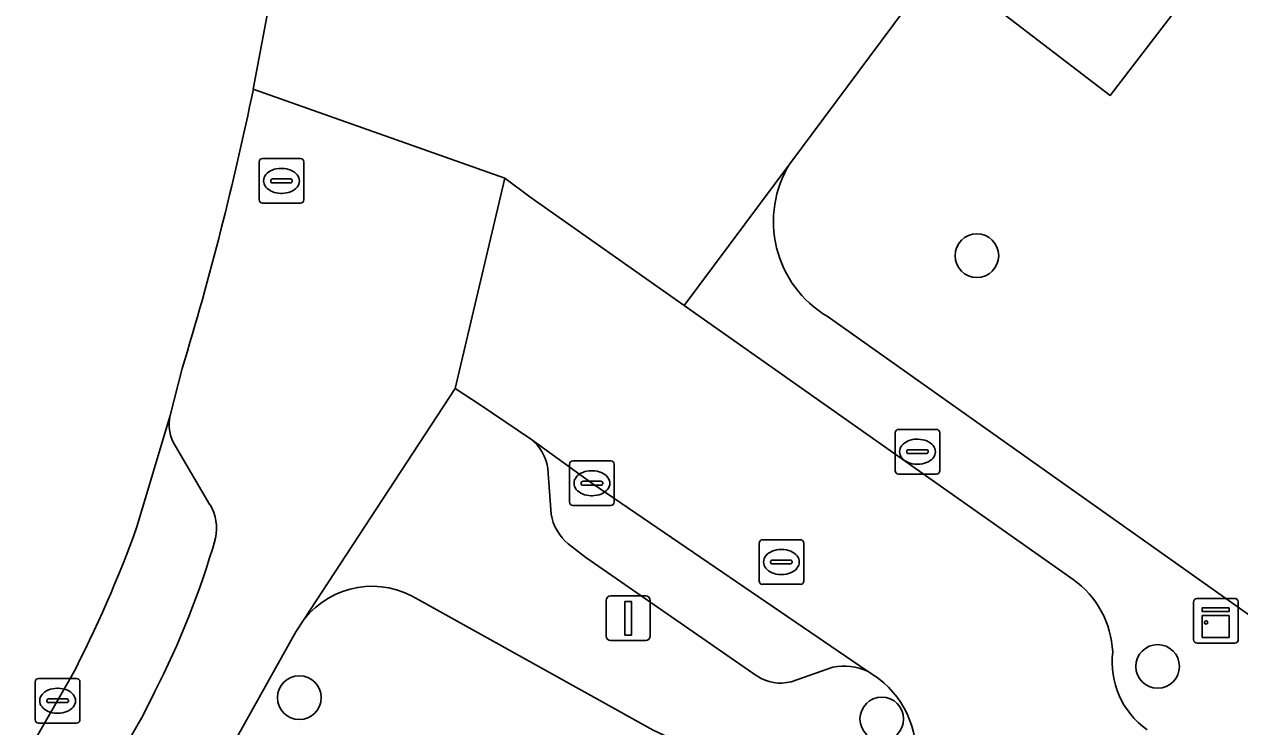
# Model space of a CAD drawing. Extents: x 159039 to 160102, y 381214 to 382524.
# Drawn here: x 159209.5 to 159236.73, y 381558.2 to 381573.94 of the extents above; entities that cross this region are included whole.
import ezdxf

# ---------------------------------------------------------------- set-up
doc = ezdxf.new("R2010")
doc.units = 0
for name, color, linetype in [('IMGEO_Boom', 7, 'Continuous'), ('IMGEO_Brandkraan', 7, 'Continuous'), ('IMGEO_Erf', 7, 'Continuous'), ('IMGEO_Groenvoorziening', 7, 'Continuous'), ('IMGEO_Kast', 7, 'Continuous'), ('IMGEO_Kolk', 7, 'Continuous'), ('IMGEO_Lichtmast', 7, 'Continuous'), ('IMGEO_Pand', 7, 'Continuous'), ('IMGEO_Parkeervlak_open', 7, 'Continuous'), ('IMGEO_Rijbaan_lokaal_open', 7, 'Continuous'), ('IMGEO_Rioolput', 7, 'Continuous'), ('IMGEO_Voetpad_open', 7, 'Continuous')]:
    doc.layers.add(name, color=color, linetype=linetype)

msp = doc.modelspace()

# ---------------------------------------------------------------- linework, layer by layer
at = {"layer": 'IMGEO_Boom'}
for centre in [(159230.839, 381568.759), (159234.889, 381559.554), (159215.657, 381558.855), (159228.709, 381558.376)]:
    msp.add_circle(centre, 0.489, dxfattribs=at)
at = {"layer": 'IMGEO_Brandkraan'}
for p, q in [((159229.083, 381564.866), (159229.935, 381564.866)), ((159229.008, 381563.94), (159229.008, 381564.792)), ((159229.496, 381564.646), (159229.521, 381564.646)), ((159230.009, 381564.792), (159230.009, 381563.94)), ((159229.267, 381564.36), (159229.267, 381564.372)), ((159229.705, 381564.323), (159229.307, 381564.323)), ((159229.31, 381564.409), (159229.708, 381564.409)), ((159229.751, 381564.372), (159229.751, 381564.36)), ((159229.519, 381564.086), (159229.494, 381564.086)), ((159229.935, 381563.866), (159229.083, 381563.866))]:
    msp.add_line(p, q, dxfattribs=at)
for points in [[(159229.083, 381564.866), (159229.935, 381564.866)], [(159229.008, 381563.94), (159229.008, 381564.792)], [(159230.009, 381564.792), (159230.009, 381563.94)], [(159229.935, 381563.866), (159229.083, 381563.866)]]:
    msp.add_lwpolyline(points, dxfattribs=at)
for centre, radius, start, end in [((159229.085, 381564.79), 0.0765, 91.552, 178.448), ((159229.085, 381564.79), 0.0765, 91.552, 178.448), ((159229.933, 381564.79), 0.0765, 1.552, 88.448), ((159229.933, 381564.79), 0.0765, 1.552, 88.448), ((159229.307, 381564.369), 0.0403, 85.8775, 175.7526), ((159229.304, 381564.359), 0.0366, 178.938, 274.7102), ((159229.708, 381564.366), 0.043, 264.8664, 352.4533), ((159229.712, 381564.371), 0.0386, 1.7309, 96.639), ((159229.085, 381563.942), 0.0765, 181.552, 268.448), ((159229.085, 381563.942), 0.0765, 181.552, 268.448), ((159229.933, 381563.942), 0.0765, 271.552, 358.448), ((159229.933, 381563.942), 0.0765, 271.552, 358.448)]:
    msp.add_arc(centre, radius, start, end, dxfattribs=at)
for centre, major_axis, ratio, start_param, end_param in [((159229.495, 381564.366), (-0.387, 0.002), 0.722429, 4.712389, 7.853982), ((159229.52, 381564.366), (-0.39, 0.002), 0.717154, 1.570796, 4.712389)]:
    msp.add_ellipse(centre, major_axis=major_axis, ratio=ratio, start_param=start_param, end_param=end_param, dxfattribs=at)
at = {"layer": 'IMGEO_Erf'}
for points in [[(159227.485, 381567.4), (159239.005, 381559.243), (159243.332, 381564.89), (159241.228, 381566.502), (159244.764, 381571.117), (159246.868, 381569.505), (159247.724, 381570.622), (159245.62, 381572.234), (159248.211, 381575.615), (159250.859, 381579.071), (159252.964, 381577.459), (159253.738, 381578.469), (159254.47, 381579.425), (159252.366, 381581.037), (159255.007, 381584.485), (159258.451, 381588.979), (159260.555, 381587.366), (159261.311, 381588.352), (159261.528, 381588.636), (159259.424, 381590.249), (159261.926, 381593.514)], [(159237.276, 381576.854), (159233.825, 381572.35), (159229.978, 381575.298), (159226.645, 381570.82)]]:
    msp.add_lwpolyline(points, dxfattribs=at)
msp.add_arc((159228.759, 381569.526), 2.479, 148.5328, 239.0661, dxfattribs=at)
at = {"layer": 'IMGEO_Groenvoorziening'}
for points in [[(159223.584, 381558.124), (159218.334, 381561.045)], [(159215.764, 381560.612), (159215.578, 381560.327), (159207.287, 381545.497), (159213.388, 381541.973), (159223.765, 381555.465)]]:
    msp.add_lwpolyline(points, dxfattribs=at)
msp.add_arc((159217.288, 381559.409), 1.942, 57.4177, 141.7093, dxfattribs=at)
at = {"layer": 'IMGEO_Kast'}
for p, q in [((159235.77, 381561.077), (159236.611, 381561.077)), ((159236.611, 381561.077), (159235.77, 381561.077)), ((159235.695, 381560.152), (159235.695, 381560.993)), ((159235.695, 381560.993), (159235.695, 381560.152)), ((159236.695, 381561.002), (159236.695, 381560.161)), ((159236.695, 381560.161), (159236.695, 381561.002)), ((159236.62, 381560.077), (159235.779, 381560.077)), ((159235.779, 381560.077), (159236.62, 381560.077))]:
    msp.add_line(p, q, dxfattribs=at)
for points in [[(159235.89, 381560.867), (159236.49, 381560.867), (159236.49, 381560.782), (159235.89, 381560.782), (159235.89, 381560.867)], [(159235.89, 381560.692), (159236.49, 381560.692), (159236.49, 381560.203), (159235.89, 381560.203), (159235.89, 381560.692)]]:
    msp.add_lwpolyline(points, dxfattribs=at)
msp.add_circle((159235.974, 381560.541), 0.0377, dxfattribs=at)
for centre, start, end in [((159235.773, 381560.999), 92.4484, 184.2845), ((159235.773, 381560.999), 92.4484, 184.2845), ((159236.617, 381560.999), 2.4484, 94.2845), ((159236.617, 381560.999), 2.4484, 94.2845), ((159235.773, 381560.155), 182.4484, 274.2845), ((159235.773, 381560.155), 182.4484, 274.2845), ((159236.617, 381560.155), 272.4484, 4.2845), ((159236.617, 381560.155), 272.4484, 4.2845)]:
    msp.add_arc(centre, 0.0779, start, end, dxfattribs=at)
at = {"layer": 'IMGEO_Kolk'}
for p, q in [((159221.713, 381563.234), (159221.713, 381564.086)), ((159221.788, 381564.16), (159222.64, 381564.16)), ((159222.714, 381564.086), (159222.714, 381563.234)), ((159222.201, 381563.94), (159222.226, 381563.94)), ((159221.972, 381563.654), (159221.972, 381563.666)), ((159222.41, 381563.617), (159222.012, 381563.617)), ((159222.015, 381563.703), (159222.413, 381563.703)), ((159222.456, 381563.666), (159222.456, 381563.654)), ((159222.224, 381563.38), (159222.199, 381563.38)), ((159222.64, 381563.16), (159221.788, 381563.16)), ((159209.741, 381558.359), (159209.741, 381559.211)), ((159209.816, 381559.285), (159210.668, 381559.285)), ((159210.742, 381559.211), (159210.742, 381558.359)), ((159210.229, 381559.065), (159210.254, 381559.065)), ((159210, 381558.779), (159210, 381558.791)), ((159210.438, 381558.742), (159210.04, 381558.742)), ((159210.043, 381558.828), (159210.441, 381558.828)), ((159210.484, 381558.791), (159210.484, 381558.779)), ((159210.252, 381558.505), (159210.227, 381558.505)), ((159210.668, 381558.285), (159209.816, 381558.285))]:
    msp.add_line(p, q, dxfattribs=at)
for points in [[(159221.713, 381563.234), (159221.713, 381564.086)], [(159221.788, 381564.16), (159222.64, 381564.16)], [(159222.714, 381564.086), (159222.714, 381563.234)], [(159222.64, 381563.16), (159221.788, 381563.16)], [(159209.741, 381558.359), (159209.741, 381559.211)], [(159209.816, 381559.285), (159210.668, 381559.285)], [(159210.742, 381559.211), (159210.742, 381558.359)], [(159210.668, 381558.285), (159209.816, 381558.285)]]:
    msp.add_lwpolyline(points, dxfattribs=at)
for centre, radius, start, end in [((159221.79, 381564.084), 0.0765, 91.552, 178.448), ((159221.79, 381564.084), 0.0765, 91.552, 178.448), ((159222.638, 381564.084), 0.0765, 1.552, 88.448), ((159222.638, 381564.084), 0.0765, 1.552, 88.448), ((159222.012, 381563.663), 0.0403, 85.8775, 175.7526), ((159222.009, 381563.653), 0.0366, 178.938, 274.7102), ((159222.413, 381563.66), 0.043, 264.8664, 352.4533), ((159222.417, 381563.665), 0.0386, 1.7309, 96.639), ((159221.79, 381563.236), 0.0765, 181.552, 268.448), ((159221.79, 381563.236), 0.0765, 181.552, 268.448), ((159222.638, 381563.236), 0.0765, 271.552, 358.448), ((159222.638, 381563.236), 0.0765, 271.552, 358.448), ((159209.818, 381559.209), 0.0765, 91.552, 178.448), ((159209.818, 381559.209), 0.0765, 91.552, 178.448), ((159210.666, 381559.209), 0.0765, 1.552, 88.448), ((159210.666, 381559.209), 0.0765, 1.552, 88.448), ((159210.04, 381558.788), 0.0403, 85.8775, 175.7526), ((159210.037, 381558.778), 0.0366, 178.938, 274.7102), ((159210.441, 381558.785), 0.043, 264.8664, 352.4533), ((159210.445, 381558.79), 0.0386, 1.7309, 96.639), ((159209.818, 381558.361), 0.0765, 181.552, 268.448), ((159209.818, 381558.361), 0.0765, 181.552, 268.448), ((159210.666, 381558.361), 0.0765, 271.552, 358.448), ((159210.666, 381558.361), 0.0765, 271.552, 358.448)]:
    msp.add_arc(centre, radius, start, end, dxfattribs=at)
for centre, major_axis, ratio, start_param, end_param in [((159222.2, 381563.66), (-0.387, 0.002), 0.722429, 4.712389, 7.853982), ((159222.225, 381563.66), (-0.39, 0.002), 0.717154, 1.570796, 4.712389), ((159210.228, 381558.785), (-0.387, 0.002), 0.722429, 4.712389, 7.853982), ((159210.253, 381558.785), (-0.39, 0.002), 0.717154, 1.570796, 4.712389)]:
    msp.add_ellipse(centre, major_axis=major_axis, ratio=ratio, start_param=start_param, end_param=end_param, dxfattribs=at)
at = {"layer": 'IMGEO_Lichtmast'}
for p, q in [((159222.632, 381561.133), (159223.422, 381561.133)), ((159223.422, 381561.133), (159222.632, 381561.133)), ((159222.532, 381560.233), (159222.532, 381561.033)), ((159222.532, 381561.033), (159222.532, 381560.233)), ((159223.522, 381561.033), (159223.522, 381560.233)), ((159223.522, 381560.233), (159223.522, 381561.033)), ((159223.422, 381560.133), (159222.632, 381560.133)), ((159222.632, 381560.133), (159223.422, 381560.133))]:
    msp.add_line(p, q, dxfattribs=at)
msp.add_lwpolyline([(159222.952, 381561.008), (159223.102, 381561.008), (159223.102, 381560.258), (159222.952, 381560.258), (159222.952, 381561.008)], dxfattribs=at)
for centre, start, end in [((159222.632, 381561.033), 90, 180), ((159222.632, 381561.033), 90, 180), ((159223.422, 381561.033), 0, 90), ((159223.422, 381561.033), 360, 90), ((159222.632, 381560.233), 180, 270), ((159222.632, 381560.233), 180, 270), ((159223.422, 381560.233), 270, 0), ((159223.422, 381560.233), 270, 0)]:
    msp.add_arc(centre, 0.1, start, end, dxfattribs=at)
at = {"layer": 'IMGEO_Pand'}
msp.add_lwpolyline([(159231.983, 381580.909), (159228.532, 381576.406), (159229.978, 381575.298), (159233.825, 381572.35), (159237.276, 381576.854)], close=True, dxfattribs=at)
at = {"layer": 'IMGEO_Parkeervlak_open'}
for points in [[(159212.767, 381565.177), (159212.017, 381562.679)], [(159228.386, 381559.445), (159222.215, 381563.661), (159220.838, 381564.652)], [(159213.656, 381563.176), (159212.88, 381564.49)], [(159221.224, 381563.983), (159221.299, 381562.969)], [(159221.684, 381562.3), (159222.08, 381561.997), (159225.92, 381559.339)], [(159226.675, 381559.212), (159227.615, 381559.541)], [(159210.549, 381559.319), (159207.32, 381553.722), (159202.327, 381544.533), (159197.222, 381535.339), (159195.889, 381532.938), (159193.161, 381528.024), (159184.97, 381513.668), (159182.408, 381509.281)], [(159185.268, 381510.556), (159186.552, 381512.755), (159194.753, 381527.128), (159203.917, 381543.633), (159208.914, 381552.829), (159212.162, 381558.46), (159212.41, 381558.977)]]:
    msp.add_lwpolyline(points, dxfattribs=at)
for centre, radius, start, end in [((159213.65, 381564.969), 0.907, 166.7729, 211.9082), ((159220.244, 381563.863), 0.988, 6.9643, 53.0039), ((159212.761, 381562.641), 1.043, 348.3203, 30.8533), ((159222.403, 381563.159), 1.121, 189.7768, 230.0628), ((159186.569, 381571.797), 27.032, 332.5104, 340.2881), ((159195.585, 381567.661), 18.934, 332.6994, 343.9612), ((159227.855, 381558.325), 1.239, 64.6369, 101.1679), ((159226.432, 381560.076), 0.897, 235.2037, 285.6994)]:
    msp.add_arc(centre, radius, start, end, dxfattribs=at)
at = {"layer": 'IMGEO_Rijbaan_lokaal_open'}
for points in [[(159214.627, 381572.488), (159215.105, 381575.027), (159215.878, 381579.537), (159216.959, 381583.682)], [(159232.997, 381561.502), (159224.279, 381567.641), (159220.823, 381570.074), (159220.263, 381570.498), (159219.15, 381565.78), (159219.71, 381565.414), (159220.838, 381564.652), (159222.215, 381563.661), (159228.386, 381559.445)], [(159212.017, 381562.679), (159212.767, 381565.177), (159213.033, 381566.23)], [(159203.987, 381558.272), (159197.281, 381546.224), (159192.572, 381537.926), (159197.222, 381535.339), (159202.327, 381544.533), (159207.32, 381553.722), (159210.549, 381559.319)]]:
    msp.add_lwpolyline(points, dxfattribs=at)
for centre, radius, start, end in [((159145.368, 381586.797), 70.722, 343.09301, 348.32667), ((159186.569, 381571.797), 27.032, 332.5104, 340.2881), ((159231.772, 381559.78), 2.113, 2.6303, 54.5709), ((159235.739, 381559.656), 1.87, 173.2047, 234.4331), ((159227.354, 381557.591), 2.121, 357.1773, 60.8972)]:
    msp.add_arc(centre, radius, start, end, dxfattribs=at)
at = {"layer": 'IMGEO_Rioolput'}
for p, q in [((159214.758, 381570.009), (159214.758, 381570.861)), ((159214.833, 381570.935), (159215.685, 381570.935)), ((159215.759, 381570.861), (159215.759, 381570.009)), ((159215.246, 381570.715), (159215.271, 381570.715)), ((159215.017, 381570.429), (159215.017, 381570.441)), ((159215.455, 381570.392), (159215.057, 381570.392)), ((159215.06, 381570.478), (159215.458, 381570.478)), ((159215.501, 381570.441), (159215.501, 381570.429)), ((159215.269, 381570.155), (159215.244, 381570.155)), ((159215.685, 381569.935), (159214.833, 381569.935)), ((159225.959, 381561.468), (159225.959, 381562.32)), ((159226.034, 381562.394), (159226.886, 381562.394)), ((159226.447, 381562.174), (159226.472, 381562.174)), ((159226.96, 381562.32), (159226.96, 381561.468)), ((159226.218, 381561.888), (159226.218, 381561.9)), ((159226.261, 381561.937), (159226.659, 381561.937)), ((159226.702, 381561.9), (159226.702, 381561.888)), ((159226.656, 381561.851), (159226.258, 381561.851)), ((159226.47, 381561.614), (159226.445, 381561.614)), ((159226.886, 381561.394), (159226.034, 381561.394))]:
    msp.add_line(p, q, dxfattribs=at)
for points in [[(159214.758, 381570.009), (159214.758, 381570.861)], [(159214.833, 381570.935), (159215.685, 381570.935)], [(159215.759, 381570.861), (159215.759, 381570.009)], [(159215.685, 381569.935), (159214.833, 381569.935)], [(159225.959, 381561.468), (159225.959, 381562.32)], [(159226.034, 381562.394), (159226.886, 381562.394)], [(159226.96, 381562.32), (159226.96, 381561.468)], [(159226.886, 381561.394), (159226.034, 381561.394)]]:
    msp.add_lwpolyline(points, dxfattribs=at)
for centre, radius, start, end in [((159214.835, 381570.859), 0.0765, 91.552, 178.448), ((159214.835, 381570.859), 0.0765, 91.552, 178.448), ((159215.683, 381570.859), 0.0765, 1.552, 88.448), ((159215.683, 381570.859), 0.0765, 1.552, 88.448), ((159215.057, 381570.438), 0.0403, 85.8775, 175.7526), ((159215.054, 381570.428), 0.0366, 178.938, 274.7102), ((159215.458, 381570.435), 0.043, 264.8664, 352.4533), ((159215.462, 381570.44), 0.0386, 1.7309, 96.639), ((159214.835, 381570.011), 0.0765, 181.552, 268.448), ((159214.835, 381570.011), 0.0765, 181.552, 268.448), ((159215.683, 381570.011), 0.0765, 271.552, 358.448), ((159215.683, 381570.011), 0.0765, 271.552, 358.448), ((159226.036, 381562.318), 0.0765, 91.552, 178.448), ((159226.036, 381562.318), 0.0765, 91.552, 178.448), ((159226.884, 381562.318), 0.0765, 1.552, 88.448), ((159226.884, 381562.318), 0.0765, 1.552, 88.448), ((159226.258, 381561.897), 0.0403, 85.8775, 175.7526), ((159226.255, 381561.887), 0.0366, 178.938, 274.7102), ((159226.659, 381561.894), 0.043, 264.8664, 352.4533), ((159226.663, 381561.899), 0.0386, 1.7309, 96.639), ((159226.036, 381561.47), 0.0765, 181.552, 268.448), ((159226.036, 381561.47), 0.0765, 181.552, 268.448), ((159226.884, 381561.47), 0.0765, 271.552, 358.448), ((159226.884, 381561.47), 0.0765, 271.552, 358.448)]:
    msp.add_arc(centre, radius, start, end, dxfattribs=at)
for centre, major_axis, ratio, start_param, end_param in [((159215.245, 381570.435), (-0.387, 0.002), 0.722429, 4.712389, 7.853982), ((159215.27, 381570.435), (-0.39, 0.002), 0.717154, 1.570796, 4.712389), ((159226.446, 381561.894), (-0.387, 0.002), 0.722429, 4.712389, 7.853982), ((159226.471, 381561.894), (-0.39, 0.002), 0.717154, 1.570796, 4.712389)]:
    msp.add_ellipse(centre, major_axis=major_axis, ratio=ratio, start_param=start_param, end_param=end_param, dxfattribs=at)
at = {"layer": 'IMGEO_Voetpad_open'}
for points in [[(159215.105, 381575.027), (159214.627, 381572.488), (159220.263, 381570.498), (159220.823, 381570.074), (159224.279, 381567.641), (159226.645, 381570.82), (159229.978, 381575.298), (159228.532, 381576.406), (159227.754, 381577.026), (159223.732, 381580.087)], [(159220.263, 381570.498), (159214.627, 381572.488)], [(159226.645, 381570.82), (159224.279, 381567.641), (159232.997, 381561.502)], [(159189.668, 381514.114), (159197.07, 381527.304), (159200.197, 381525.522), (159199.686, 381524.729), (159199.555, 381524.522), (159199.8, 381524.351), (159201.832, 381527.029), (159198.115, 381529.116), (159206.227, 381543.609), (159211.764, 381540.468), (159211.37, 381539.861), (159211.235, 381539.689), (159211.449, 381539.519), (159213.388, 381541.973), (159207.287, 381545.497), (159215.578, 381560.327), (159215.764, 381560.612), (159219.15, 381565.78), (159220.263, 381570.498)], [(159239.005, 381559.243), (159227.485, 381567.4)], [(159213.033, 381566.23), (159212.767, 381565.177)], [(159220.838, 381564.652), (159219.71, 381565.414), (159219.15, 381565.78), (159215.764, 381560.612)], [(159212.88, 381564.49), (159213.656, 381563.176)], [(159221.299, 381562.969), (159221.224, 381563.983)], [(159225.92, 381559.339), (159222.08, 381561.997), (159221.684, 381562.3)], [(159218.334, 381561.045), (159223.584, 381558.124), (159228.043, 381556.036), (159241.577, 381546.081), (159242.332, 381545.526), (159242.889, 381545.116), (159245.322, 381543.165), (159246.942, 381541.865), (159268.86, 381524.286), (159271.223, 381522.405), (159291.411, 381504.397)], [(159227.615, 381559.541), (159226.675, 381559.212)], [(159212.41, 381558.977), (159212.162, 381558.46), (159208.914, 381552.829), (159203.917, 381543.633), (159194.753, 381527.128), (159186.552, 381512.755), (159185.268, 381510.556)]]:
    msp.add_lwpolyline(points, dxfattribs=at)
for centre, radius, start, end in [((159145.368, 381586.797), 70.722, 343.09301, 348.32667), ((159228.759, 381569.526), 2.479, 148.5328, 239.0661), ((159213.65, 381564.969), 0.907, 166.7729, 211.9082), ((159220.244, 381563.863), 0.988, 6.9643, 53.0039), ((159212.761, 381562.641), 1.043, 348.3203, 30.8533), ((159222.403, 381563.159), 1.121, 189.7768, 230.0628), ((159195.585, 381567.661), 18.934, 332.6994, 343.9612), ((159217.288, 381559.409), 1.942, 57.4177, 141.7093), ((159231.772, 381559.78), 2.113, 2.6303, 54.5709), ((159235.739, 381559.656), 1.87, 173.2047, 234.4331), ((159227.855, 381558.325), 1.239, 64.6369, 101.1679), ((159227.354, 381557.591), 2.121, 357.1773, 60.8972), ((159226.432, 381560.076), 0.897, 235.2037, 285.6994)]:
    msp.add_arc(centre, radius, start, end, dxfattribs=at)

doc.saveas('drawing.dxf')
